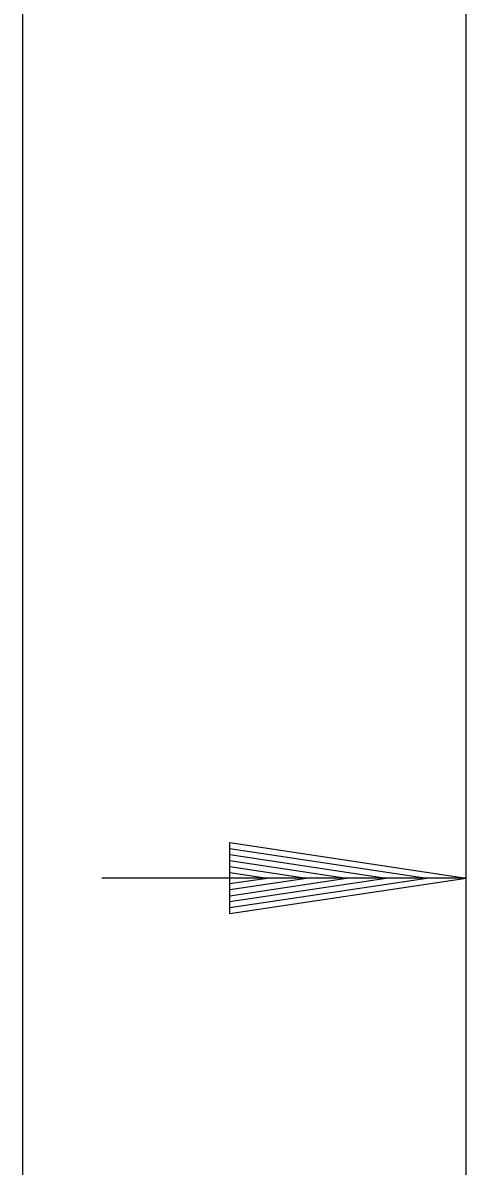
# Model space of a CAD drawing. Extents: x 634177 to 635904, y 289936 to 290970.
# Drawn here: x 635719.611 to 635721.486, y 290461.978 to 290466.811 of the extents above; entities that cross this region are included whole.
import ezdxf

# ---------------------------------------------------------------- set-up
doc = ezdxf.new("R2010")
doc.units = 0
doc.layers.add('Level 43', color=7, linetype='Continuous')
doc.layers.add('R_Dimension', color=7, linetype='Continuous')

msp = doc.modelspace()

# ---------------------------------------------------------------- linework, layer by layer
at = {"layer": 'Level 43'}
for p, q in [((635719.6106, 290459.3662), (635719.6106, 290485.4019)), ((635721.4861, 290459.3662), (635721.4861, 290467.8651)), ((635721.4861, 290463.1953), (635719.9441, 290463.1953))]:
    msp.add_line(p, q, dxfattribs=at)
at = {"layer": 'R_Dimension'}
for p, q in [((635720.4861, 290463.3453), (635721.4861, 290463.1953)), ((635720.4861, 290463.0453), (635720.4861, 290463.3453)), ((635720.4861, 290463.3203), (635721.3191, 290463.1953)), ((635720.4861, 290463.2948), (635721.1471, 290463.1953)), ((635720.4861, 290463.2698), (635720.9806, 290463.1953)), ((635720.4861, 290463.2443), (635720.8111, 290463.1953)), ((635720.4861, 290463.2188), (635720.6441, 290463.1953)), ((635720.4861, 290463.0453), (635721.4861, 290463.1953)), ((635720.4861, 290463.1468), (635720.8111, 290463.1953)), ((635720.4861, 290463.0958), (635721.1471, 290463.1953)), ((635720.4861, 290463.0703), (635721.3191, 290463.1953)), ((635720.4861, 290463.1208), (635720.9806, 290463.1953)), ((635720.4861, 290463.1718), (635720.6441, 290463.1953))]:
    msp.add_line(p, q, dxfattribs=at)

doc.saveas('drawing.dxf')
